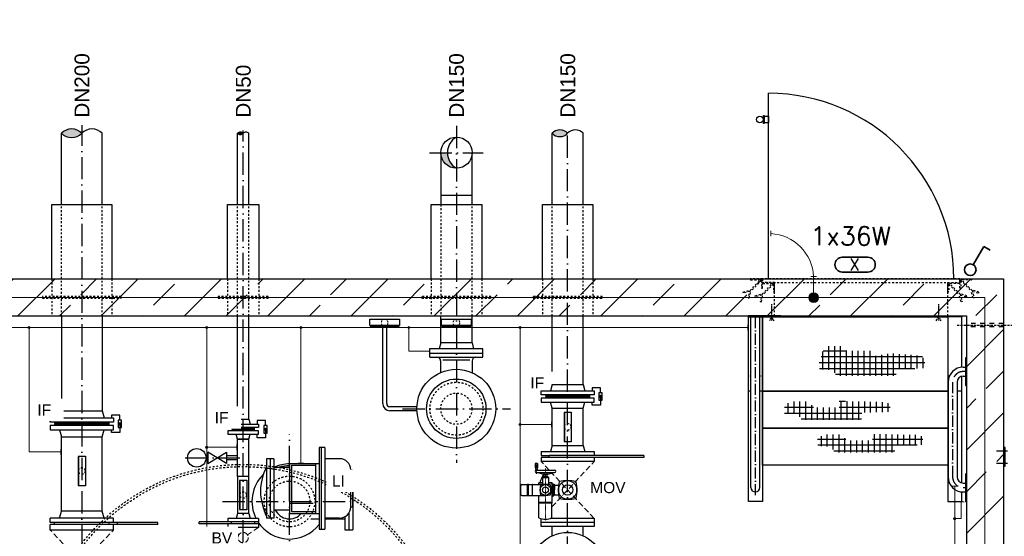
# Model space of a CAD drawing. Header units: millimetres. Extents: x 2605 to 1198744, y 17680 to 73723.
# Tile 609 of 656: x 68062 to 73372, y 43907 to 46691. Entities that reach past the tile are written whole.
import ezdxf
from ezdxf.enums import TextEntityAlignment as Align

# ---------------------------------------------------------------- set-up
doc = ezdxf.new("R2010")
doc.units = ezdxf.units.MM
for name, pattern in [('ACAD_ISO10W100', [18, 12, -3, 0, -3]), ('DASHDOT', [25.4, 12.7, -6.35, 0, -6.35]), ('JIS_02_1.0', [2, 1, -1]), ('STRICHPUNKT', [25.4, 12.7, -6.35, 0, -6.35])]:
    doc.linetypes.add(name, pattern=pattern)
doc.layers.add('0_POL_masch Installation Bestand', color=7, linetype='Continuous')
for name, color, linetype, lineweight in [('Beschriftung', 7, 'Continuous', 9), ('elektro Installation', 7, 'Continuous', 35), ('HO1N2-D50', 4, 'Continuous', 18), ('Verz. Bandstahl 30x3_5mm auf Putz', 1, 'GRENZE2', 18), ('Verz. Bandstahl 30x3_5mm im Beton', 5, 'GRENZE1', 18)]:
    doc.layers.add(name, color=color, linetype=linetype, lineweight=lineweight)
doc.styles.add('LBB3.5M1000', font='isocp.shx', dxfattribs={"height": 3.5})
doc.styles.add('ROMANS', font='ROMANS', dxfattribs={"height": 0.2})
doc.linetypes.add('GRENZE1', pattern='A,6.35,-2.54,[133,ltypeshp.shx,S=2.54,R=0,X=-2.54,Y=0],-2.54,25.4', length=36.83)
doc.linetypes.add('GRENZE2', pattern='A,6.35,-2.54,[132,ltypeshp.shx,S=2.54,R=0,X=-2.54,Y=0],-2.54,25.4', length=36.83)

msp = doc.modelspace()

# ---------------------------------------------------------------- hatches: boundary and pattern name
h = msp.add_hatch(color=256)
h.dxf.hatch_style = 1
h.paths.add_polyline_path([(70417.09828, 46058.92103, 0.4142135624), (70332.94828, 45974.77103), (70368.56615, 45974.77103, -0.2677012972)])
h.paths.add_polyline_path([(70417.09828, 46058.92103, 0.4142135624), (70332.94828, 45974.77103, 0.4142135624), (70417.09828, 45890.62103, -0.5767336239)])
h = msp.add_hatch()
h.set_pattern_fill('ANSI33', color=256, scale=50, style=0)
h.set_pattern_definition([(45, (150560.63, 46331.4), (-224.5064, 224.5064), []), (45, (150785.13, 46331.4), (-224.5064, 224.5064), [158.75, -79.375])])
h.paths.add_polyline_path([(67517.09828, 45294.77103), (65167.09828, 45294.77103), (65167.09828, 41094.77103), (69267.09828, 41094.77103), (69267.09828, 41294.77103), (65367.09828, 41294.77103), (65367.09828, 45094.77103), (67517.09828, 45094.77103)])
h.paths.add_polyline_path([(68397.09828, 45294.77103), (67517.09828, 45294.77103), (67517.09828, 45094.77103), (68397.09828, 45094.77103)], flags=17)
h.paths.add_polyline_path([(69267.09828, 45294.77103), (68397.09828, 45294.77103), (68397.09828, 45094.77103), (69267.09828, 45094.77103)])
h.paths.add_polyline_path([(71017.09828, 45294.77103), (69267.09828, 45294.77103), (69267.09828, 45094.77103), (71017.09828, 45094.77103)], flags=17)
h.paths.add_polyline_path([(73367.09828, 45294.77103), (71017.09828, 45294.77103), (71017.09828, 45094.77103), (73167.09828, 45094.77103), (73167.09828, 41294.77103), (69267.09828, 41294.77103), (69267.09828, 41094.77103), (73367.09828, 41094.77103)])
h = msp.add_hatch()
h.set_pattern_fill('NET', color=256, scale=10)
h.set_pattern_definition([(0, (90459.66, 46018.395), (0, 31.75), []), (90, (90459.66, 46018.395), (-31.75, 2e-15), [])])
h.paths.add_polyline_path([(72373.08303, 44847.83127), (72375.15921, 44806.32304), (72446.78608, 44804.24761), (72467.54745, 44771.04104), (72788.31121, 44771.04104), (72792.4635, 44809.43613), (72954.741, 44813.58696), (72929.52961, 44880.21778), (72759.80431, 44892.57528), (72668.75185, 44878.86746), (72658.76139, 44906.86181), (72521.73611, 44906.86181), (72498.07194, 44931.43038), (72404.64564, 44931.43038)])
h = msp.add_hatch()
h.set_pattern_fill('NET3', color=256)
h.set_pattern_definition([(0, (116136.0072, 47871.1993), (0, 3.175), []), (60, (116136.0072, 47871.1993), (-2.74963066, 1.5875), []), (120, (116136.0072, 47871.1993), (-2.74963066, -1.5875), [])])
h.paths.add_polyline_path([(70899.59868, 44669.77003), (70899.59868, 44651.77003), (71134.59868, 44651.77003), (71134.59868, 44669.77003)])
at = {"linetype": 'Continuous', "ltscale": 10}
h = msp.add_hatch(color=256, dxfattribs=at)
h.dxf.hatch_style = 1
h.paths.add_polyline_path([(71194.60246, 44667.01744), (71189.19205, 44657.64632), (71200.01288, 44657.64632)])
h = msp.add_hatch()
h.set_pattern_fill('NET', color=256, scale=10)
h.set_pattern_definition([(0, (90271.77, 46253.954), (0, 31.75), []), (90, (90271.77, 46253.954), (-31.75, 2e-15), [])])
h.paths.add_polyline_path([(72185.19231, 44612.27202), (72187.26848, 44570.7638), (72258.89536, 44568.68837), (72279.65673, 44535.4818), (72600.42048, 44535.4818), (72604.57278, 44573.87689), (72767.50904, 44578.02772), (72743.63344, 44629.91303), (72574.4687, 44634.06385), (72482.08046, 44635.10155), (72482.08046, 44600.85724), (72345.05518, 44600.85724), (72314.95111, 44633.02615), (72221.5248, 44633.02615)])
h = msp.add_hatch()
h.set_pattern_fill('NET3', color=256)
h.set_pattern_definition([(0, (112961.7156, 47928.0764), (0, 3.175), []), (60, (112961.7156, 47928.0764), (-2.74963066, 1.5875), []), (120, (112961.7156, 47928.0764), (-2.74963066, -1.5875), [])])
h.paths.add_polyline_path([(68397.09828, 44521.77103), (68252.23228, 44521.77103), (68252.23228, 44504.77103), (68397.09828, 44504.77103)])
h.paths.add_polyline_path([(68541.96428, 44521.77103), (68397.09828, 44521.77103), (68397.09828, 44504.77103), (68541.96428, 44504.77103)])
h = msp.add_hatch(color=256, dxfattribs=at)
h.dxf.hatch_style = 1
h.paths.add_polyline_path([(68601.96806, 44519.51844), (68596.55765, 44510.14732), (68607.37848, 44510.14732)])
h = msp.add_hatch()
h.set_pattern_fill('NET3', color=256)
h.set_pattern_definition([(0, (112600.6107, 47745.007), (0, 3.175), []), (60, (112600.6107, 47745.007), (-2.74963066, 1.5875), []), (120, (112600.6107, 47745.007), (-2.74963066, -1.5875), [])])
h.paths.add_polyline_path([(69207.09828, 44492.77103), (69207.09828, 44474.77103), (69327.09828, 44474.77103), (69327.09828, 44492.77103)])
h = msp.add_hatch(color=256, dxfattribs=at)
h.dxf.hatch_style = 1
h.paths.add_polyline_path([(69387.92728, 44490.01844), (69382.51686, 44480.64732), (69393.33769, 44480.64732)])
h = msp.add_hatch()
h.set_pattern_fill('NET', color=256, scale=10)
h.set_pattern_definition([(0, (90451.355, 46431.402), (0, 31.75), []), (90, (90451.355, 46431.402), (-31.75, 2e-15), [])])
h.paths.add_polyline_path([(72364.77849, 44434.82427), (72366.85467, 44393.31605), (72438.48154, 44391.24062), (72459.24291, 44358.03405), (72780.00667, 44358.03405), (72784.15897, 44396.42914), (72946.27608, 44400.57997), (72922.40047, 44452.46528), (72754.05489, 44456.6161), (72661.66664, 44457.6538), (72661.66664, 44423.40949), (72524.64137, 44423.40949), (72494.53729, 44455.5784), (72401.11099, 44455.5784)])
at = {"layer": 'Verz. Bandstahl 30x3_5mm auf Putz'}
h = msp.add_hatch(color=256, dxfattribs=at)
h.dxf.hatch_style = 1
edge = h.paths.add_edge_path()
edge.add_arc((68112.96776, 45032.27103), 6.01999, 0, 360)
h = msp.add_hatch(color=256, dxfattribs=at)
h.dxf.hatch_style = 1
edge = h.paths.add_edge_path()
edge.add_arc((69070.46776, 45032.27103), 6.01999, 0, 360)
h = msp.add_hatch(color=256, dxfattribs=at)
h.dxf.hatch_style = 1
edge = h.paths.add_edge_path()
edge.add_arc((69578.89422, 45032.27103), 6.01999, 0, 360)
h = msp.add_hatch(color=256, dxfattribs=at)
h.dxf.hatch_style = 1
edge = h.paths.add_edge_path()
edge.add_arc((70160.46776, 45032.27103), 6.01999, 0, 360)
h = msp.add_hatch(color=256, dxfattribs=at)
h.dxf.hatch_style = 1
edge = h.paths.add_edge_path()
edge.add_arc((70760.46816, 45032.27103), 6.01999, 0, 360)
h = msp.add_hatch(color=256, dxfattribs=at)
h.dxf.hatch_style = 1
edge = h.paths.add_edge_path()
edge.add_arc((70760.46816, 44509.68318), 6.01999, 0, 360)
h = msp.add_hatch(color=256, dxfattribs=at)
h.dxf.hatch_style = 1
edge = h.paths.add_edge_path()
edge.add_arc((69070.46776, 44386.60339), 6.01999, 0, 360)
h = msp.add_hatch(color=256, dxfattribs=at)
h.dxf.hatch_style = 1
edge = h.paths.add_edge_path()
edge.add_arc((73104.59828, 44002.7281), 6.01999, 0, 360)
at = {"layer": 'Verz. Bandstahl 30x3_5mm im Beton'}
h = msp.add_hatch(color=256, dxfattribs=at)
h.dxf.hatch_style = 1
edge = h.paths.add_edge_path()
edge.add_arc((72343.46087, 45193.68341), 26.4653, 0, 360)

# ---------------------------------------------------------------- linework, layer by layer
at = {"linetype": 'ACAD_ISO10W100', "ltscale": 10}
for p, q in [((68397.09828, 46131.29563), (68397.09828, 40763.94736)), ((69267.09828, 40992.99843), (69267.09828, 46093.74077)), ((70417.09828, 46119.28167), (70417.09828, 44303.85968)), ((71017.09828, 42344.56472), (71017.09828, 46119.28167)), ((70126.18693, 44594.77103), (70708.00963, 44594.77103)), ((69517.09828, 43734.08496), (69517.09828, 44455.4571)), ((68955.30288, 44329.77103), (69248.81193, 44329.77103)), ((69156.41222, 44094.77103), (69877.78435, 44094.77103)), ((69167.09828, 43954.69808), (69167.09828, 43740.60336))]:
    msp.add_line(p, q, dxfattribs=at)
for p, q in [((68235.14828, 45294.77103), (68235.14828, 45694.77103)), ((68235.14828, 45694.77103), (68559.04828, 45694.77103)), ((68559.04828, 45694.77103), (68559.04828, 45294.77103)), ((69182.94828, 45294.77103), (69182.94828, 45694.77103)), ((69182.94828, 45694.77103), (69351.24828, 45694.77103)), ((69351.24828, 45694.77103), (69351.24828, 45294.77103)), ((70280.59828, 45294.77103), (70280.59828, 45694.77103)), ((70280.59828, 45694.77103), (70553.59828, 45694.77103)), ((70553.59828, 45694.77103), (70553.59828, 45294.77103)), ((70880.59828, 45294.77103), (70880.59828, 45694.77103)), ((70880.59828, 45694.77103), (71153.59828, 45694.77103)), ((71153.59828, 45694.77103), (71153.59828, 45294.77103)), ((65167.09828, 45294.77103), (73367.09828, 45294.77103)), ((73367.09828, 45294.77103), (73367.09828, 41094.77103)), ((65367.09828, 45094.77103), (73167.09828, 45094.77103)), ((68287.54828, 45094.77103), (68287.54828, 44583.77103)), ((68506.64828, 45094.77103), (68506.64828, 44583.77103)), ((70332.94828, 44949.77103), (70332.94828, 45094.77103)), ((70501.24828, 44949.77103), (70501.24828, 45094.77103)), ((72005.44828, 44169.95238), (72005.44828, 45089.81865)), ((72053.74828, 44169.95238), (72053.74828, 45089.81865)), ((73167.09828, 45094.77103), (73167.09828, 41294.77103)), ((70332.94828, 44949.77103), (70324.10598, 44916.77103)), ((70501.24828, 44949.77103), (70332.94828, 44949.77103)), ((70501.24828, 44949.77103), (70510.09058, 44916.77103)), ((70559.59828, 44916.77103), (70274.59828, 44916.77103)), ((70274.59828, 44872.77103), (70274.59828, 44916.77103)), ((70274.59828, 44894.77103), (70559.59828, 44894.77103)), ((70274.59828, 44872.77103), (70559.59828, 44872.77103)), ((70559.59828, 44872.77103), (70559.59828, 44916.77103)), ((73167.09828, 44869.81299), (73162.09828, 44869.81299)), ((73162.09828, 44869.81299), (73162.09828, 44719.81299)), ((70332.09828, 44852.77103), (70332.09828, 44789.8019)), ((70489.01888, 44855.47453), (70343.92848, 44855.47453)), ((70502.09828, 44852.77103), (70502.09828, 44789.2567)), ((73149.94828, 44818.95238), (73162.09828, 44818.95238)), ((73149.94828, 44770.66299), (73162.09828, 44770.66299)), ((73068.80889, 44737.81299), (73068.80889, 44226.95238)), ((73117.09828, 44737.81299), (73117.09828, 44226.95238)), ((73162.09828, 44719.81299), (73167.09828, 44719.81299)), ((72005.44828, 44689.77103), (71992.09828, 44689.77103)), ((72067.09828, 44689.77103), (72053.74828, 44689.77103)), ((73068.80889, 44689.77103), (73067.09828, 44689.77103)), ((73142.09828, 44689.77103), (73117.09828, 44689.77103)), ((68252.23228, 44521.77103), (68252.23228, 44504.77103)), ((68541.96428, 44521.77103), (68541.96428, 44504.77103)), ((69236.94828, 44537.77103), (69229.59828, 44510.77103)), ((69236.94828, 44537.77103), (69297.24828, 44537.77103)), ((69297.24828, 44537.77103), (69304.59828, 44510.77103)), ((68287.54828, 44042.77103), (68287.54828, 44442.77103)), ((68506.64828, 44042.77103), (68506.64828, 44442.77103)), ((69207.09828, 44492.77103), (69207.09828, 44474.77103)), ((69236.94828, 44429.77103), (69229.59828, 44456.77103)), ((69297.24828, 44429.77103), (69304.59828, 44456.77103)), ((69327.09828, 44492.77103), (69327.09828, 44474.77103)), ((69297.24828, 44429.77103), (69236.94828, 44429.77103)), ((69236.94828, 44429.77103), (69297.24828, 44429.77103)), ((69297.24828, 44229.77103), (69236.94828, 44229.77103)), ((73162.09828, 44244.95238), (73162.09828, 44094.95238)), ((73167.09828, 44242.40628), (73162.09828, 44242.40628)), ((73149.94828, 44194.10238), (73162.09828, 44194.10238)), ((73149.94828, 44145.81299), (73162.09828, 44145.81299)), ((73162.09828, 44094.95238), (73167.09828, 44094.95238)), ((69236.94828, 44029.77103), (69229.71358, 44002.77103)), ((69297.24828, 44029.77103), (69236.94828, 44029.77103)), ((69297.24828, 44029.77103), (69304.48298, 44002.77103)), ((69329.59828, 43984.77103), (69029.59828, 43984.77103)), ((69029.59828, 43974.77103), (69029.59828, 43984.77103)), ((69349.59828, 43974.77103), (69029.59828, 43974.77103)), ((69184.59828, 44002.77103), (69184.59828, 43984.77103)), ((69349.59828, 44002.77103), (69184.59828, 44002.77103)), ((69184.59828, 43974.77103), (69184.59828, 43954.77103)), ((69204.59828, 43974.77103), (69204.59828, 43984.77103)), ((69349.59828, 43984.77103), (69329.59828, 43984.77103)), ((69329.59828, 43974.77103), (69329.59828, 43984.77103)), ((69349.59828, 44002.77103), (69349.59828, 43984.77103)), ((69349.59828, 43974.77103), (69349.59828, 43954.77103)), ((69349.59828, 43954.77103), (69184.59828, 43954.77103))]:
    msp.add_line(p, q)
at = {"linetype": 'JIS_02_1.0', "ltscale": 10}
for p, q in [((68235.14828, 45294.77103), (68235.14828, 45094.77103)), ((68559.04828, 45294.77103), (68559.04828, 45094.77103)), ((69182.94828, 45294.77103), (69182.94828, 45094.77103)), ((69351.24828, 45294.77103), (69351.24828, 45094.77103)), ((70280.59828, 45294.77103), (70280.59828, 45094.77103)), ((70553.59828, 45294.77103), (70553.59828, 45094.77103)), ((70880.59828, 45294.77103), (70880.59828, 45094.77103)), ((71153.59828, 45294.77103), (71153.59828, 45094.77103)), ((72132.09828, 45094.77103), (72132.09828, 45274.77103)), ((73067.09828, 45094.77103), (73067.09828, 45274.77103))]:
    msp.add_line(p, q, dxfattribs=at)
at = {"linetype": 'ACAD_ISO10W100', "ltscale": 0.5}
for p, q in [((72117.09828, 45157.93901), (72117.09828, 45070.93258)), ((73017.09828, 45157.93901), (73017.09828, 45070.93258)), ((72117.09828, 45089.81865), (72104.39249, 45067.81156)), ((72129.80408, 45067.81156), (72117.09828, 45089.81865)), ((73004.39249, 45067.81156), (73017.09828, 45089.81865)), ((73017.09828, 45089.81865), (73029.80408, 45067.81156))]:
    msp.add_line(p, q, dxfattribs=at)
at = {"linetype": 'Continuous', "ltscale": 10}
for p, q in [((69236.94828, 44537.77103), (69236.94828, 45094.77103)), ((69297.24828, 44537.77103), (69297.24828, 45094.77103)), ((70932.94868, 44724.77003), (70932.94788, 45094.77103)), ((71101.24788, 44724.77003), (71101.24788, 45094.77103)), ((71101.24868, 44724.77003), (71109.59868, 44691.77003)), ((71134.59868, 44669.77003), (71134.59868, 44651.77003)), ((70204.24068, 44605.42103), (70058.59828, 44605.42103)), ((70932.94868, 44596.77003), (70924.59868, 44629.77003)), ((71101.24868, 44596.77003), (71109.59868, 44629.77003)), ((70204.24068, 44584.12103), (70058.59828, 44584.12103)), ((70932.94788, 44396.77003), (70932.94788, 44596.77003)), ((70932.94788, 44596.77003), (71101.24788, 44596.77003)), ((70932.94868, 44596.77003), (71101.24868, 44596.77003)), ((71101.24788, 44396.77003), (71101.24788, 44596.77003)), ((69236.94828, 44229.77103), (69236.94828, 44429.77103)), ((69297.24828, 44229.77103), (69297.24828, 44429.77103)), ((70932.94788, 44396.77003), (70924.59788, 44363.77003)), ((70932.94788, 44396.77003), (71101.24788, 44396.77003)), ((71101.24788, 44396.77003), (71109.59788, 44363.77003)), ((69707.09828, 44385.01273), (69677.09828, 44385.01273)), ((69677.09828, 44385.01273), (69677.09828, 43945.01273)), ((69687.09828, 44385.01273), (69687.09828, 43945.01273)), ((69707.09828, 44385.01273), (69707.09828, 43945.01273)), ((70874.59788, 44363.77003), (70874.59788, 44341.77003)), ((70874.59788, 44363.77003), (71159.59788, 44363.77003)), ((70874.59788, 44341.77003), (70917.09868, 44341.77003)), ((70917.09868, 44331.77003), (70917.09868, 44341.77003)), ((71427.09788, 44341.77003), (70917.09868, 44341.77003)), ((71159.59788, 44363.77003), (71159.59788, 44341.77003)), ((71427.09788, 44341.77003), (71427.09788, 44331.77003)), ((69392.94828, 44325.01173), (69392.94828, 44248.85473)), ((69432.94828, 44325.01173), (69392.94828, 44325.01173)), ((69412.94828, 44325.01173), (69412.94828, 44005.01173)), ((69432.94828, 44325.01173), (69432.94828, 44005.01173)), ((69517.09828, 44300.01173), (69677.09828, 44300.01173)), ((69517.09828, 44300.01173), (69517.09828, 44030.01173)), ((69527.09828, 44290.01173), (69527.09828, 44040.01173)), ((69527.09828, 44290.01173), (69657.09828, 44290.01173)), ((69657.09828, 44300.01173), (69657.09828, 44030.01173)), ((69787.59828, 44325.01173), (69707.09828, 44325.01173)), ((71427.09788, 44331.77003), (70874.59788, 44331.77003)), ((70874.59788, 44331.77003), (70874.59788, 44309.77003)), ((71159.59788, 44309.77003), (70874.59788, 44309.77003)), ((71159.59788, 44331.77003), (71159.59788, 44309.77003)), ((69236.94828, 44229.77103), (69236.94828, 44029.77103)), ((69297.24828, 44029.77103), (69297.24828, 44229.77103)), ((69392.94828, 44248.85473), (69392.94828, 44005.01173)), ((69432.94828, 44280.01173), (69517.09828, 44280.01173)), ((69847.59828, 44265.01173), (69857.59828, 44265.01173)), ((69847.59828, 44065.01173), (69847.59828, 44265.01173)), ((69857.59828, 44265.01173), (69857.59828, 44065.01173)), ((69857.59828, 44227.51173), (69859.09828, 44227.51173)), ((69859.09828, 44227.51173), (69859.09828, 43942.51173)), ((68277.36628, 44004.77103), (68287.54828, 44042.77103)), ((68506.64828, 44042.77103), (68287.54828, 44042.77103)), ((68516.83028, 44004.77103), (68506.64828, 44042.77103)), ((69432.94828, 44050.01173), (69517.09828, 44050.01173)), ((69517.09828, 44030.01173), (69677.09828, 44030.01173)), ((69527.09828, 44040.01173), (69657.09828, 44040.01173)), ((69837.09828, 44031.10373), (69837.09828, 43942.51173)), ((69847.59828, 44065.01173), (69857.59828, 44065.01173)), ((68227.09828, 43980.77103), (68227.09828, 44004.77103)), ((68567.09828, 44004.77103), (68227.09828, 44004.77103)), ((68807.09828, 43980.77103), (68227.09828, 43980.77103)), ((68227.09828, 43940.77103), (68227.09828, 43970.77103)), ((68807.09828, 43970.77103), (68227.09828, 43970.77103)), ((68249.59828, 43970.77103), (68249.59828, 43980.77103)), ((68544.59828, 43970.77103), (68544.59828, 43980.77103)), ((68567.09828, 43980.77103), (68567.09828, 44004.77103)), ((68567.09828, 43946.77103), (68567.09828, 43970.77103)), ((68567.09828, 43940.77103), (68567.09828, 43970.77103)), ((68589.59828, 43970.77103), (68589.59828, 43980.77103)), ((68807.09828, 43970.77103), (68807.09828, 43980.77103)), ((69432.94828, 44005.01173), (69392.94828, 44005.01173)), ((69632.09828, 44000.86173), (69677.09828, 44000.86173)), ((69787.59828, 44005.01173), (69707.09828, 44005.01173)), ((69707.09828, 44000.86173), (69815.60628, 44000.86173)), ((69815.09828, 44011.68493), (69815.09828, 43942.51173)), ((71159.59788, 43981.77003), (70874.59788, 43981.77003)), ((70874.59868, 43959.77023), (70874.59868, 44002.6813)), ((71159.59788, 44003.77003), (70923.73309, 44003.77003)), ((71159.59788, 44003.77003), (71159.59788, 43959.77023)), ((68567.09828, 43940.77103), (68227.09828, 43940.77103)), ((69677.09828, 43945.01273), (69707.09828, 43945.01273)), ((69815.09828, 43942.51173), (69859.09828, 43942.51173)), ((71159.59788, 43959.77023), (70874.59868, 43959.77023)), ((70932.94828, 43909.2053), (70932.94828, 43959.77023)), ((71101.2492, 43909.20488), (71101.24828, 43959.77176))]:
    msp.add_line(p, q, dxfattribs=at)
at = {"linetype": 'ACAD_ISO10W100', "ltscale": 5}
for p, q in [((72029.59828, 44128.64561), (72029.59828, 45089.81865)), ((73162.09828, 44794.81299), (73149.94828, 44794.81299)), ((73092.94828, 44737.81299), (73092.94828, 44226.95238)), ((73329.95953, 44368.30934), (73389.02068, 44368.30934)), ((73329.95953, 44301.23272), (73389.02068, 44301.23272)), ((73149.94828, 44169.95238), (73162.09828, 44169.95238))]:
    msp.add_line(p, q, dxfattribs=at)
at = {"linetype": 'Continuous', "lineweight": -2, "ltscale": 10}
for p, q in [((70019.94828, 44622.77103), (70019.94828, 45038.81067)), ((70041.24828, 44622.77103), (70041.24828, 45038.81067))]:
    msp.add_line(p, q, dxfattribs=at)
at = {"linetype": 'ACAD_ISO10W100'}
msp.add_line((73117.09828, 45044.77103), (73417.09828, 45044.77103), dxfattribs=at)
at = {"linetype": 'JIS_02_1.0', "ltscale": 25}
for p, q in [((73367.09828, 45036.17103), (73167.09828, 45036.17103)), ((73367.16098, 45053.3708), (73167.16098, 45053.3708))]:
    msp.add_line(p, q, dxfattribs=at)
at = {"linetype": 'JIS_02_1.0', "ltscale": 5}
for p, q in [((72005.44828, 44770.5348), (71992.09828, 44770.5348)), ((72067.09828, 44770.5348), (72053.74828, 44770.5348)), ((73075.69949, 44770.5348), (73067.09828, 44770.5348)), ((73068.80889, 44387.97004), (73067.09828, 44387.97004))]:
    msp.add_line(p, q, dxfattribs=at)
at = {"ltscale": 10}
for p, q in [((69077.09828, 44340.42103), (69065.95088, 44340.42103)), ((69177.09828, 44299.77103), (69077.09828, 44359.77103)), ((69077.09828, 44299.77103), (69177.09828, 44359.77103)), ((69077.09828, 44359.77103), (69077.09828, 44299.77103)), ((69177.09828, 44359.77103), (69177.09828, 44299.77103)), ((69236.94828, 44340.42103), (69177.09828, 44340.42103)), ((69077.09828, 44319.12103), (69065.95088, 44319.12103)), ((69236.94828, 44319.12103), (69177.09828, 44319.12103))]:
    msp.add_line(p, q, dxfattribs=at)
at = {"linetype": 'ACAD_ISO10W100', "lineweight": 18, "ltscale": 2.5}
for p, q in [((70916.95297, 44264.29404), (70874.59788, 44309.77003)), ((70932.1372, 44065.54908), (71159.59788, 44309.77003)), ((71159.59788, 44003.77003), (70932.14104, 44247.98685)), ((68296.66377, 43866.29504), (68227.09828, 43940.77103)), ((68312.1376, 43667.81312), (68567.09828, 43940.77103)), ((69243.92072, 43915.22274), (69184.59828, 43954.77103)), ((69349.59828, 43954.77103), (69290.27585, 43915.22274))]:
    msp.add_line(p, q, dxfattribs=at)
at = {"linetype": 'DASHDOT', "ltscale": 10}
msp.add_line((69517.09828, 44085.01173), (69687.29508, 44085.01173), dxfattribs=at)
at = {"linetype": 'JIS_02_1.0', "ltscale": 10}
for points in [[(72067.09828, 45244.77103), (72067.09828, 45294.77103), (72002.09828, 45294.77103), (72002.09828, 45292.27103, 0.4142135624), (72004.59828, 45289.77103), (72057.09828, 45289.77103, -0.4142135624), (72062.09828, 45284.77103), (72062.09828, 45247.27103, 0.4142135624), (72064.59828, 45244.77103)], [(73132.09828, 45244.77103), (73132.09828, 45294.77103), (73197.09828, 45294.77103), (73197.09828, 45292.27103, -0.4142135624), (73194.59828, 45289.77103), (73142.09828, 45289.77103, 0.4142135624), (73137.09828, 45284.77103), (73137.09828, 45247.27103, -0.4142135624), (73134.59828, 45244.77103)], [(72132.09828, 45224.77103), (72132.09828, 45274.77103), (72067.09828, 45274.77103), (72067.09828, 45272.27103, 0.4142135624), (72069.59828, 45269.77103), (72122.09828, 45269.77103, -0.4142135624), (72127.09828, 45264.77103), (72127.09828, 45227.27103, 0.4142135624), (72129.59828, 45224.77103)], [(73067.09828, 45224.77103), (73067.09828, 45274.77103), (73132.09828, 45274.77103), (73132.09828, 45272.27103, -0.4142135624), (73129.59828, 45269.77103), (73077.09828, 45269.77103, 0.4142135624), (73072.09828, 45264.77103), (73072.09828, 45227.27103, -0.4142135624), (73069.59828, 45224.77103)]]:
    msp.add_lwpolyline(points, format="xyb", close=True, dxfattribs=at)
for points in [[(73132.09828, 45294.77103), (72067.09828, 45294.77103), (72067.09828, 45274.77103), (73132.09828, 45274.77103)], [(68185.14828, 45189.77103), (68609.04828, 45189.77103), (68609.04828, 45199.77103), (68185.14828, 45199.77103)], [(69132.94828, 45189.77103), (69401.24828, 45189.77103), (69401.24828, 45199.77103), (69132.94828, 45199.77103)], [(70230.59828, 45189.77103), (70603.59828, 45189.77103), (70603.59828, 45199.77103), (70230.59828, 45199.77103)], [(70830.59828, 45189.77103), (71203.59828, 45189.77103), (71203.59828, 45199.77103), (70830.59828, 45199.77103)]]:
    msp.add_lwpolyline(points, close=True, dxfattribs=at)
for points in [[(72000.66844, 45232.58383), (72057.80539, 45289.72078), (72062.04803, 45285.47814), (72006.04789, 45229.478)], [(72065.66844, 45212.58383), (72122.80539, 45269.72078), (72127.04803, 45265.47814), (72071.04789, 45209.478)], [(73133.52812, 45212.58383), (73076.39118, 45269.72078), (73072.14853, 45265.47814), (73128.14867, 45209.478)], [(73198.52812, 45232.58383), (73141.39118, 45289.72078), (73137.14853, 45285.47814), (73193.14867, 45229.478)], [(71999.11553, 45226.78827), (71965.49759, 45217.78037), (71963.94468, 45223.57593), (72001.80525, 45233.72064)], [(72000.66844, 45232.58383), (71990.10763, 45193.17034), (71995.90318, 45191.61742), (72006.04789, 45229.478)], [(72064.11553, 45206.78827), (72030.49759, 45197.78037), (72028.94468, 45203.57593), (72066.80525, 45213.72064)], [(72065.66844, 45212.58383), (72055.10763, 45173.17034), (72060.90318, 45171.61742), (72071.04789, 45209.478)], [(73133.52812, 45212.58383), (73144.08894, 45173.17034), (73138.29338, 45171.61742), (73128.14867, 45209.478)], [(73135.08104, 45206.78827), (73168.69897, 45197.78037), (73170.25189, 45203.57593), (73132.39131, 45213.72064)], [(73198.52812, 45232.58383), (73209.08894, 45193.17034), (73203.29338, 45191.61742), (73193.14867, 45229.478)], [(73200.08104, 45226.78827), (73233.69897, 45217.78037), (73235.25189, 45223.57593), (73197.39131, 45233.72064)]]:
    msp.add_lwpolyline(points, dxfattribs=at)
for points in [[(71992.09828, 45089.81865), (72167.09828, 45089.81865), (72167.09828, 45094.77103), (71992.09828, 45094.77103)], [(71992.09828, 45089.81865), (72067.09828, 45089.81865), (72067.09828, 44094.95238), (71992.09828, 44094.95238)], [(72067.09828, 45089.81865), (73067.09828, 45089.81865), (73067.09828, 44689.81865), (72067.09828, 44689.81865)], [(73142.09828, 45089.81865), (72967.09828, 45089.81865), (72967.09828, 45094.77103), (73142.09828, 45094.77103)], [(72067.09828, 44689.77103), (73067.09828, 44689.77103), (73067.09828, 44489.81865), (72067.09828, 44489.81865)], [(68227.09828, 44545.77103), (68567.09828, 44545.77103), (68567.09828, 44521.77103), (68227.09828, 44521.77103)], [(68227.09828, 44480.77103), (68567.09828, 44480.77103), (68567.09828, 44504.77103), (68227.09828, 44504.77103)], [(69184.59828, 44510.77103), (69349.59828, 44510.77103), (69349.59828, 44492.77103), (69184.59828, 44492.77103)], [(69184.59828, 44456.77103), (69349.59828, 44456.77103), (69349.59828, 44474.77103), (69184.59828, 44474.77103)], [(72067.09828, 44489.81865), (73067.09828, 44489.81865), (73067.09828, 44289.86626), (72067.09828, 44289.86626)], [(73367.09828, 44284.77103), (73376.35752, 44284.77103), (73376.35752, 44384.77103), (73367.09828, 44384.77103)]]:
    msp.add_lwpolyline(points, close=True)
for points in [[(73142.09828, 44818.57175), (73142.09828, 45089.81865), (73067.09828, 45089.81865), (73067.09828, 44094.95238), (73142.09828, 44094.95238), (73142.09828, 44146.19361)], [(73142.09828, 44195.0541), (73142.09828, 44769.71126)], [(68277.36628, 44545.77103), (68287.54828, 44583.77103), (68506.64828, 44583.77103), (68516.83028, 44545.77103)], [(68277.36628, 44480.77103), (68287.54828, 44442.77103), (68506.64828, 44442.77103), (68516.83028, 44480.77103)]]:
    msp.add_lwpolyline(points)
at = {"linetype": 'Continuous', "ltscale": 10}
for points in [[(69949.97368, 45042.63715), (69949.97368, 45077.39307), (70109.97328, 45077.39307), (70109.97328, 45042.63715)], [(69951.98265, 45042.63715), (69951.98265, 45038.81067), (70107.96431, 45038.81067), (70107.96431, 45042.63715)], [(70337.09848, 45042.63715), (70337.09848, 45077.39307), (70497.09808, 45077.39307), (70497.09808, 45042.63715)], [(70339.10745, 45042.63715), (70339.10745, 45038.81067), (70495.08911, 45038.81067), (70495.08911, 45042.63715)], [(71185.61147, 44640.52227), (71203.59346, 44640.52227), (71203.59346, 44681.01779), (71185.61147, 44681.01779)], [(71194.60246, 44667.01744), (71189.19205, 44657.64632), (71200.01288, 44657.64632)], [(71001.57008, 44574.76086), (70997.74359, 44574.76086), (70997.74359, 44418.7792), (71001.57008, 44418.7792)], [(71001.57008, 44576.76983), (71036.32599, 44576.76983), (71036.32599, 44416.77023), (71001.57008, 44416.77023)], [(68592.97707, 44493.02327), (68610.95906, 44493.02327), (68610.95906, 44533.51879), (68592.97707, 44533.51879)], [(68601.96806, 44519.51844), (68596.55765, 44510.14732), (68607.37848, 44510.14732)], [(69378.93628, 44463.52327), (69396.91827, 44463.52327), (69396.91827, 44504.01879), (69378.93628, 44504.01879)], [(69387.92728, 44490.01844), (69382.51686, 44480.64732), (69393.33769, 44480.64732)], [(68381.57008, 44337.06163), (68377.74359, 44337.06163), (68377.74359, 44181.07997), (68381.57008, 44181.07997)], [(68381.57008, 44339.0706), (68416.32599, 44339.0706), (68416.32599, 44179.071), (68381.57008, 44179.071)], [(69251.57008, 44207.76186), (69247.74359, 44207.76186), (69247.74359, 44051.7802), (69251.57008, 44051.7802)], [(69251.57008, 44209.77083), (69286.32599, 44209.77083), (69286.32599, 44049.77123), (69251.57008, 44049.77123)]]:
    msp.add_lwpolyline(points, close=True, dxfattribs=at)
for points in [[(71194.60246, 44681.01779), (71194.60246, 44707.44259), (71150.05598, 44707.44259), (71150.05598, 44691.77003)], [(71194.60246, 44660.77003), (71194.60246, 44614.09747), (71150.05598, 44614.09747), (71150.05598, 44629.77003)], [(68601.96806, 44533.51879), (68601.96806, 44559.94359), (68557.42158, 44559.94359), (68557.42158, 44545.77103)], [(68601.96806, 44513.27103), (68601.96806, 44466.59847), (68557.42158, 44466.59847), (68557.42158, 44480.77103)], [(69387.92728, 44504.01879), (69387.92728, 44530.44359), (69343.38079, 44530.44359), (69343.38079, 44510.77103)], [(69387.92728, 44483.77103), (69387.92728, 44437.09847), (69343.38079, 44437.09847), (69343.38079, 44456.77103)]]:
    msp.add_lwpolyline(points, dxfattribs=at)
at = {"linetype": 'JIS_02_1.0', "lineweight": 18, "ltscale": 10}
for centre in [(70029.97348, 45058.16536), (70417.09828, 45058.16536)]:
    msp.add_circle(centre, 18, dxfattribs=at)
for radius in [212.5, 160]:
    msp.add_circle((70416.47368, 44594.77103), radius)
at = {"linetype": 'JIS_02_1.0', "ltscale": 10}
for centre, radius in [((70417.09828, 44594.77103), 142.5), ((70417.09828, 44594.77103), 84.15), ((71017.09828, 44496.77003), 18), ((68397.09828, 44259.0708), 18), ((69517.09828, 44094.77103), 136.5), ((69517.09828, 44094.77103), 109.55), ((69267.09828, 44129.77103), 18)]:
    msp.add_circle(centre, radius, dxfattribs=at)
at = {"ltscale": 10}
msp.add_circle((69017.09828, 44329.77103), 50, dxfattribs=at)
at = {"color": 253, "linetype": 'JIS_02_1.0', "ltscale": 10}
for radius in [1100, 1088]:
    msp.add_circle((69267.09828, 43194.77103), radius, dxfattribs=at)
at = {"linetype": 'ACAD_ISO10W100', "lineweight": 18, "ltscale": 2.5}
msp.add_circle((69267.09828, 43899.77103), 27.85597, dxfattribs=at)
at = {"linetype": 'Continuous', "ltscale": 10}
msp.add_circle((71017.09828, 43727.77053), 199.9995, dxfattribs=at)
for centre, radius, start, end in [((70465.78617, 45974.77103), 97.22002, 120.05301091, 239.94698909), ((70312.09828, 44852.77103), 20, 0, 90), ((70522.09828, 44852.77103), 20, 90, 180), ((73149.94828, 44737.81299), 81.13939, 90, 180), ((73149.94828, 44737.81299), 32.85, 90, 180), ((69517.09828, 44094.77103), 202.5, 90, 113.82707249), ((69517.09828, 44094.77103), 202.5, 134.23525618, 207.02125389), ((69642.27643, 44150.01173), 281.18415, 152.46240833, 207.53758889), ((73149.94828, 44226.95238), 81.13939, 180, 270), ((73149.94828, 44226.95238), 32.85, 180, 270), ((72029.59828, 44169.95238), 24.15, 180, 0), ((69517.09828, 44085.01173), 84.15, 204.57751389, 319.18681389), ((69517.09828, 44094.77103), 202.5, 212.90241755, 322.19705022)]:
    msp.add_arc(centre, radius, start, end)
at = {"linetype": 'ACAD_ISO10W100', "ltscale": 5}
for centre, start, end in [((73149.94828, 44737.81299), 90, 180), ((73149.94828, 44226.95238), 180, 270)]:
    msp.add_arc(centre, 57, start, end, dxfattribs=at)
at = {"linetype": 'Continuous', "lineweight": -2, "ltscale": 10}
for radius in [38.65, 17.35]:
    msp.add_arc((70058.59828, 44622.77103), radius, 180, 270, dxfattribs=at)
at = {"linetype": 'Continuous', "ltscale": 10}
for centre, radius, start, end in [((69517.09828, 44085.01173), 202.5, 90, 105.64247222), ((69787.59828, 44265.01173), 60, 0, 90), ((69517.09828, 44085.01173), 142.5, 192.13466944, 209.39833333), ((69787.59828, 44065.01173), 60, 270, 0)]:
    msp.add_arc(centre, radius, start, end, dxfattribs=at)
at = {"layer": '0_POL_masch Installation Bestand'}
for p, q in [((70853.86194, 44299.39255), (70842.71956, 44299.39255)), ((70842.71956, 44299.39255), (70842.71956, 44277.10778)), ((70853.86194, 44299.39255), (70853.86194, 44277.10778)), ((70842.71956, 44277.10778), (70844.97897, 44264.29404)), ((70853.86194, 44277.10778), (70842.71956, 44277.10778)), ((70851.60253, 44264.29404), (70844.97897, 44264.29404)), ((70848.29075, 44264.29404), (70946.34374, 44264.29404)), ((70848.29075, 44250.92318), (70946.34374, 44250.92318)), ((70888.96045, 44240.89503), (70851.5349, 44250.92318)), ((70853.86194, 44277.10778), (70851.60253, 44264.29404)), ((70888.96045, 44250.92318), (70888.96045, 44240.89503)), ((70905.67403, 44240.89503), (70888.96045, 44240.89503)), ((70888.96045, 44239.78079), (70888.96045, 44228.63841)), ((70905.67403, 44239.78079), (70888.96045, 44239.78079)), ((70891.74605, 44240.89503), (70891.74605, 44239.78079)), ((70902.88844, 44240.89503), (70902.88844, 44239.78079)), ((70905.67403, 44250.92318), (70905.67403, 44240.89503)), ((70905.67403, 44240.89503), (70943.09958, 44250.92318)), ((70905.67403, 44239.78079), (70905.67403, 44228.63841)), ((70764.16574, 44133.09246), (70764.16574, 44180.44759)), ((70769.73694, 44186.01879), (70801.12155, 44186.01879)), ((70801.12155, 44124.73567), (70801.12155, 44188.80438)), ((70801.12155, 44188.80438), (70806.69274, 44188.80438)), ((70803.90714, 44188.80438), (70803.90714, 44124.73567)), ((70806.69274, 44124.73567), (70806.69274, 44188.80438)), ((70806.69274, 44186.01879), (70825.24963, 44186.01879)), ((70825.24963, 44188.80438), (70828.03523, 44188.80438)), ((70825.24963, 44188.80438), (70825.24963, 44124.73567)), ((70828.03523, 44124.73567), (70828.03523, 44188.80438)), ((70828.03523, 44186.01879), (70897.31724, 44186.01879)), ((70861.66161, 44186.01879), (70861.66161, 44194.65413)), ((70880.60367, 44194.65413), (70861.66161, 44194.65413)), ((70880.60367, 44192.98278), (70861.66161, 44192.98278)), ((70880.60367, 44223.06722), (70883.38926, 44225.85281)), ((70880.60367, 44223.06722), (70914.03082, 44223.06722)), ((70880.60367, 44223.06722), (70880.60367, 44186.01879)), ((70883.38926, 44228.63841), (70911.24522, 44228.63841)), ((70883.38926, 44225.85281), (70883.38926, 44228.63841)), ((70883.38926, 44225.85281), (70911.24522, 44225.85281)), ((70911.24522, 44225.85281), (70911.24522, 44228.63841)), ((70914.03082, 44223.06722), (70911.24522, 44225.85281)), ((70914.03082, 44223.06722), (70914.03082, 44185.01173)), ((70932.97288, 44194.65413), (70914.03082, 44194.65413)), ((70932.97288, 44192.98278), (70914.03082, 44192.98278)), ((70932.97288, 44085.80833), (70932.97288, 44194.65413)), ((70932.97288, 44190.19718), (70939.10119, 44190.19718)), ((70939.10119, 44190.19718), (70939.10119, 44156.77002)), ((70939.10119, 44187.41158), (70941.88678, 44187.41158)), ((70941.88678, 44187.41158), (70941.88678, 44156.77002)), ((70941.88678, 44187.41158), (70945.82621, 44183.47216)), ((70945.82621, 44183.47216), (70945.82621, 44156.77002)), ((70945.82621, 44183.47216), (70968.45585, 44183.47216)), ((70769.73694, 44127.52126), (70801.12155, 44127.52126)), ((70806.69274, 44124.73567), (70801.12155, 44124.73567)), ((70806.69274, 44127.52126), (70825.24963, 44127.52126)), ((70828.03523, 44124.73567), (70825.24963, 44124.73567)), ((70828.03523, 44127.52126), (70897.31724, 44127.52126)), ((70861.66161, 44085.80833), (70861.66161, 44127.52126)), ((70932.97287, 44123.34287), (70939.10118, 44123.34287)), ((70939.10118, 44123.34287), (70939.10119, 44156.77002)), ((70939.10118, 44126.12846), (70941.88678, 44126.12846)), ((70941.88678, 44126.12846), (70941.88678, 44156.77002)), ((70941.88678, 44126.12846), (70945.82621, 44130.06789)), ((70945.82621, 44130.06789), (70945.82621, 44156.77002)), ((70945.82621, 44130.06789), (70968.45585, 44130.06789)), ((70932.97288, 44088.59392), (70861.66161, 44088.59392)), ((70932.97288, 44085.80833), (70861.66161, 44085.80833)), ((70862.49729, 44006.93494), (70862.49729, 44085.80833)), ((70932.1372, 44006.93494), (70932.1372, 44085.80833))]:
    msp.add_line(p, q, dxfattribs=at)
at = {"layer": '0_POL_masch Installation Bestand', "linetype": 'STRICHPUNKT', "lineweight": 18, "ltscale": 0.1}
for p, q in [((70848.29075, 44244.32288), (70848.29075, 44302.87031)), ((70848.29075, 44250.92318), (70846.27092, 44247.42474)), ((70848.29075, 44250.92318), (70850.31058, 44247.42474)), ((70897.31724, 44272.67226), (70897.31724, 43991.42995))]:
    msp.add_line(p, q, dxfattribs=at)
at = {"layer": '0_POL_masch Installation Bestand'}
for centre, radius in [((70897.31724, 44156.77002), 29.24876), ((71017.09788, 44156.77003), 50.14073), ((71017.09788, 44156.77003), 27.85597), ((70897.31724, 44156.77002), 16.24931)]:
    msp.add_circle(centre, radius, dxfattribs=at)
for centre, radius, start, end in [((70848.29075, 44257.60861), 6.68543, 90, 270), ((71017.09788, 44156.77002), 154.60059, 146.8752976, 165.81550423), ((70946.34374, 44257.60861), 6.68543, 270, 90), ((70769.73694, 44180.44759), 5.57119, 90, 180), ((71007.26507, 44156.77003), 139.19659, 169.41081001, 190.58919768), ((70872.03626, 44182.05101), 1.62493, 100.58919629, 169.41081001), ((70897.31725, 44046.8222), 139.19659, 79.41080861, 100.58919629), ((70922.59823, 44182.05101), 1.62493, 10.58919489, 79.41080861), ((70787.36942, 44156.77002), 139.19659, 349.4108081, 10.58919489), ((71205.57987, 44156.77004), 238.62272, 169.41081001, 190.58919768), ((70973.75904, 44200.10886), 2.7856, 100.58919629, 169.41081001), ((71017.09789, 43968.28804), 238.62272, 79.41080861, 100.58919629), ((71060.43672, 44200.10887), 2.7856, 10.58919489, 79.41080861), ((70828.61589, 44156.77003), 238.62272, 349.4108081, 10.58919489), ((70769.73694, 44133.09246), 5.57119, 180, 270), ((70872.03626, 44131.48904), 1.62493, 190.58919768, 259.41081141), ((70897.31723, 44266.71785), 139.19659, 259.41081141, 280.5891982), ((70922.59823, 44131.48904), 1.62493, 280.5891982, 349.4108081), ((70973.75905, 44113.43119), 2.7856, 190.58919768, 259.41081141), ((71017.09786, 44345.25202), 238.62272, 259.41081141, 280.5891982), ((71060.43672, 44113.4312), 2.7856, 280.5891982, 349.4108081), ((70897.31724, 44086.6553), 86.9929, 246.40544065, 293.59455935)]:
    msp.add_arc(centre, radius, start, end, dxfattribs=at)
at = {"layer": 'elektro Installation'}
for p, q in [((73203.82746, 45370.89371), (73260.64964, 45469.31262)), ((73260.64964, 45469.31262), (73296.18918, 45448.79386))]:
    msp.add_line(p, q, dxfattribs=at)
at = {"layer": 'elektro Installation', "color": 7, "linetype": 'Continuous', "ltscale": 100}
for p, q in [((72498.01182, 45411.37029), (72636.18474, 45411.37029)), ((72498.01182, 45331.37029), (72636.18474, 45331.37029))]:
    msp.add_line(p, q, dxfattribs=at)
at = {"layer": 'elektro Installation'}
msp.add_circle((73188.20977, 45343.84308), 31.23539, dxfattribs=at)
at = {"layer": 'elektro Installation', "color": 7, "linetype": 'Continuous', "ltscale": 100}
for centre, start, end in [((72498.01182, 45371.37029), 90, 270), ((72636.18474, 45371.37029), 270, 90)]:
    msp.add_arc(centre, 40, start, end, dxfattribs=at)
at = {"layer": 'HO1N2-D50', "linetype": 'Continuous'}
msp.add_line((72328.46087, 45307.09855), (72358.46087, 45307.09855), dxfattribs=at)
at = {"layer": 'Verz. Bandstahl 30x3_5mm auf Putz', "ltscale": 2}
for p, q in [((65429.59828, 45032.27103), (71989.49197, 45032.27103)), ((69578.89422, 45032.27103), (69578.89422, 44300.94912)), ((70160.46776, 45032.27103), (70160.46776, 44905.77103)), ((70160.46776, 44905.77103), (70273.66089, 44905.77103)), ((70760.46816, 44509.68318), (70929.30392, 44509.68318)), ((68112.96776, 44361.68418), (68284.60803, 44361.68418)), ((69070.46776, 44386.60339), (69233.16364, 44386.60339)), ((73104.59828, 42680.88388), (73104.59828, 44177.46134))]:
    msp.add_line(p, q, dxfattribs=at)
at = {"layer": 'Verz. Bandstahl 30x3_5mm auf Putz'}
for p, q in [((71989.49197, 45047.27103), (71989.49197, 45017.27103)), ((70273.66089, 44920.77103), (70273.66089, 44890.77103)), ((70929.30392, 44524.68318), (70929.30392, 44494.68318)), ((69233.16364, 44401.60339), (69233.16364, 44371.60339)), ((68284.60803, 44376.68418), (68284.60803, 44346.68418)), ((69593.89422, 44300.94912), (69563.89422, 44300.94912)), ((73089.59828, 44177.46134), (73119.59828, 44177.46134)), ((73154.72532, 44093.14206), (73124.72532, 44093.14206)), ((73139.72532, 44002.7281), (73139.72532, 44093.14206)), ((73104.59828, 44002.7281), (73139.72532, 44002.7281))]:
    msp.add_line(p, q, dxfattribs=at)
at = {"layer": 'Verz. Bandstahl 30x3_5mm auf Putz', "linetype": 'Continuous'}
for centre in [(68112.96776, 45032.27103), (69070.46776, 45032.27103), (69578.89422, 45032.27103), (70160.46776, 45032.27103), (70760.46816, 45032.27103), (70760.46816, 44509.68318), (69070.46776, 44386.60339), (73104.59828, 44002.7281)]:
    msp.add_circle(centre, 6.01999, dxfattribs=at)
at = {"layer": 'Verz. Bandstahl 30x3_5mm im Beton', "ltscale": 15}
for p, q in [((72343.46087, 45307.09855), (72343.46087, 45194.77103)), ((73267.09828, 45194.77103), (65267.09828, 45194.77103)), ((73267.09828, 41194.77103), (73267.09828, 45194.77103))]:
    msp.add_line(p, q, dxfattribs=at)
at = {"layer": 'Verz. Bandstahl 30x3_5mm im Beton', "linetype": 'Continuous', "ltscale": 15}
msp.add_circle((72343.46087, 45193.68341), 26.4653, dxfattribs=at)

# ---------------------------------------------------------------- texts
at = {"layer": 'elektro Installation', "color": 7, "linetype": 'Continuous', "ltscale": 100, "style": 'ROMANS'}
msp.add_text('X', height=64.9999, dxfattribs=at).set_placement((72563.90878, 45404.84359), align=Align.TOP_CENTER)

# ---------------------------------------------------------------- next in the draw order: texts
at = {"layer": 'Beschriftung', "insert": (64492.72778, 46236.51791), "char_height": 150, "width": 1682.9463594, "attachment_point": 1, "style": 'LBB3.5M1000', "bg_fill": 2}
msp.add_mtext('\\pi74.897;{\\fArial|b1|i0|c0|p34;GROUND PLAN\\L\\P\\pi221.06;\\fArial|b1|i1|c0|p34;\\lGRUNDRISS}', dxfattribs=at)
at = {"layer": 'Beschriftung', "color": 1, "char_height": 60, "width": 111.9584505, "attachment_point": 1, "style": 'LBB3.5M1000', "bg_fill": 2}
for s, insert in [('{\\fArial|b0|i0|c0|p34;\\C256;IF}', (70815.7166, 44764.04856)), ('{\\fArial|b0|i0|c0|p34;\\C256;IF}', (68157.24973, 44618.04956)), ('{\\fArial|b0|i0|c0|p34;\\C256;IF}', (69113.45023, 44576.70231)), ('{\\fArial|b0|i0|c0|p34;\\C256;LI}', (69746.07732, 44235.42458)), ('{\\fArial|b0|i0|c0|p34;\\C256;MOV}', (71138.64704, 44199.70844))]:
    msp.add_mtext(s, dxfattribs=dict(at, insert=insert))

# ---------------------------------------------------------------- next in the draw order: hatches: boundary and pattern name
h = msp.add_hatch(color=256)
h.dxf.hatch_style = 1
h.paths.add_polyline_path([(68397.09828, 46079.48033, 0.4305700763), (68287.54829, 46079.48033, 0.4305700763)])
h = msp.add_hatch(color=256)
h.dxf.hatch_style = 1
h.paths.add_polyline_path([(71017.09828, 46079.48033, 0.4305700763), (70932.94868, 46079.48033, 0.4305700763)])
h = msp.add_hatch(color=256)
h.dxf.hatch_style = 1
h.paths.add_polyline_path([(69267.09828, 46079.48033, 0.4305700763), (69236.94828, 46079.48033, 0.4305700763)])

# ---------------------------------------------------------------- next in the draw order: linework, layer by layer
for p, q in [((68287.54828, 45694.77103), (68287.54828, 46079.48033)), ((68506.64828, 45694.77103), (68506.64828, 46079.48033)), ((69236.94828, 45694.77103), (69236.94828, 46079.48033)), ((69297.24828, 45694.77103), (69297.24828, 46079.48033)), ((70332.94828, 45974.77103), (70332.94828, 45745.77103)), ((70501.24828, 45745.77103), (70501.24828, 45974.77103)), ((70332.94828, 45745.77103), (70501.24828, 45745.77103)), ((70332.94828, 45745.77103), (70332.94828, 45694.77103)), ((70501.24828, 45694.77103), (70501.24828, 45745.77103))]:
    msp.add_line(p, q)
at = {"linetype": 'Continuous', "ltscale": 10}
for p, q in [((70932.94788, 45694.77103), (70932.94868, 46079.48033)), ((71101.24788, 45694.77103), (71101.24788, 46079.48033)), ((70932.94868, 44724.77003), (70924.59868, 44691.77003)), ((70932.94868, 44724.77003), (71101.24868, 44724.77003)), ((70899.59868, 44669.77003), (70899.59868, 44651.77003))]:
    msp.add_line(p, q, dxfattribs=at)
at = {"linetype": 'ACAD_ISO10W100', "ltscale": 10}
msp.add_line((70272.58764, 45974.77103), (70561.60892, 45974.77103), dxfattribs=at)
at = {"linetype": 'JIS_02_1.0', "ltscale": 10}
for p, q in [((68287.54828, 45094.77103), (68287.54828, 45694.77103)), ((68506.64828, 45094.77103), (68506.64828, 45694.77103)), ((69236.94828, 45094.77103), (69236.94828, 45694.77103)), ((69297.24828, 45094.77103), (69297.24828, 45694.77103)), ((70332.94828, 45694.77103), (70332.94828, 45094.77103)), ((70501.24828, 45094.77103), (70501.24828, 45694.77103)), ((70932.94788, 45094.77103), (70932.94788, 45694.77103)), ((71101.24788, 45094.77103), (71101.24788, 45694.77103))]:
    msp.add_line(p, q, dxfattribs=at)
msp.add_lwpolyline([(72069.64857, 46159.76366), (72074.00631, 46159.76366), (72074.00631, 46147.66708), (72069.64857, 46147.66708)])
for points in [[(72074.00631, 46174.54604), (72077.51415, 46174.54604), (72077.51415, 46132.8847), (72074.00631, 46132.8847)], [(72077.51415, 46171.39245), (72099.59828, 46171.39245), (72099.59828, 46136.0383), (72077.51415, 46136.0383)]]:
    msp.add_lwpolyline(points, close=True)
at = {"linetype": 'Continuous', "ltscale": 10}
for points in [[(70874.59868, 44691.77003), (71159.59868, 44691.77003), (71159.59868, 44669.77003), (70874.59868, 44669.77003)], [(70874.59868, 44629.77003), (71159.59868, 44629.77003), (71159.59868, 44651.77003), (70874.59868, 44651.77003)]]:
    msp.add_lwpolyline(points, close=True, dxfattribs=at)
for centre, radius in [((72053.17564, 46153.71537), 17.54819), ((70417.09828, 45974.77103), 84.15)]:
    msp.add_circle(centre, radius)
for centre, radius, start, end in [((68342.32328, 46027.66504), 75.39977, 43.40946977, 136.59053023), ((68451.87328, 46027.66504), 75.39977, 43.40946977, 136.59053023), ((70975.02348, 46039.679), 57.91749, 43.40946977, 136.59053023), ((71059.17308, 46039.679), 57.91749, 43.40946977, 136.59053023), ((68342.32328, 46131.29563), 75.39977, 223.40946977, 316.59053023), ((69252.02328, 46065.21989), 20.75128, 43.40946977, 136.59053023), ((69252.02328, 46093.74077), 20.75128, 223.40946977, 316.59053023), ((69282.17328, 46065.21989), 20.75128, 43.40946977, 136.59053023), ((70975.02348, 46119.28167), 57.91749, 223.40946977, 316.59053023)]:
    msp.add_arc(centre, radius, start, end, dxfattribs=at)
at = {"layer": 'HO1N2-D50'}
msp.add_line((72111.9258, 45523.945), (72111.9258, 45553.945), dxfattribs=at)
msp.add_arc((72099.59828, 45294.77103), 244.17397, 2.89390088, 87.10609912, dxfattribs=at)
at = {"layer": 'Verz. Bandstahl 30x3_5mm auf Putz', "ltscale": 2}
for p, q in [((68112.96776, 45032.27103), (68112.96776, 44361.68418)), ((69070.46776, 45032.27103), (69070.46776, 43394.77103)), ((70760.46816, 45032.27103), (70760.46816, 42844.77103))]:
    msp.add_line(p, q, dxfattribs=at)

# ---------------------------------------------------------------- next in the draw order: texts
at = {"layer": 'Beschriftung', "char_height": 80, "width": 144.484593, "attachment_point": 1, "rotation": 90, "style": 'LBB3.5M1000', "bg_fill": 2}
for s, insert in [('{\\fArial|b0|i0|c0|p34;DN150}', (70377.74429, 46163.0561)), ('{\\fArial|b0|i0|c0|p34;DN50}', (69227.74429, 46163.0561))]:
    msp.add_mtext(s, dxfattribs=dict(at, insert=insert))
at = {"layer": 'elektro Installation', "linetype": 'Continuous', "ltscale": 100, "style": 'ROMANS'}
msp.add_text('1x36W', height=100, dxfattribs=at).set_placement((72326.48705, 45575.91813), align=Align.TOP_LEFT)

# ---------------------------------------------------------------- next in the draw order: texts
at = {"layer": 'Beschriftung', "char_height": 80, "width": 144.484593, "attachment_point": 1, "rotation": 90, "style": 'LBB3.5M1000', "bg_fill": 2}
for s, insert in [('{\\fArial|b0|i0|c0|p34;DN200}', (68357.74429, 46163.0561)), ('{\\fArial|b0|i0|c0|p34;DN150}', (70977.74429, 46163.0561))]:
    msp.add_mtext(s, dxfattribs=dict(at, insert=insert))
at = {"layer": 'Beschriftung', "insert": (66574.46101, 45959.00589), "char_height": 120, "width": 195.9471091, "attachment_point": 1, "style": 'LBB3.5M1000', "bg_fill": 2}
msp.add_mtext('\\pi47.714;{\\fArial|b1|i0|c0|p34;B}', dxfattribs=at)
at = {"layer": 'Beschriftung', "color": 1, "insert": (69096.60249, 43928.22097), "char_height": 60, "width": 111.9584505, "attachment_point": 1, "style": 'LBB3.5M1000', "bg_fill": 2}
msp.add_mtext('{\\fArial|b0|i0|c0|p34;\\C256;BV}', dxfattribs=at)

# ---------------------------------------------------------------- next in the draw order: linework, layer by layer
msp.add_line((72099.59828, 45294.77103), (72099.59828, 46294.77103))
msp.add_arc((72099.59828, 45294.77103), 1000, 0, 90)

# ---------------------------------------------------------------- next in the draw order: texts
at = {"layer": 'Beschriftung', "insert": (6985.51128, 49177.65283), "char_height": 500, "width": 7399.7669481, "attachment_point": 1, "style": 'LBB3.5M1000'}
msp.add_mtext('\\pi2004.5;{\\fArial|b0|i0|c0|p34;TOP VIEW\\P\\pi1431.8;\\fArial|b0|i1|c0|p34;DRAUFSICHT\\P\\pi64.583;\\fArial|b0|i0|c0|p34;\\H0.6x;(SECTION THROUGH PUMP HOUSE)\\P\\pi330.31;\\fArial|b0|i1|c0|p34;(SCHNITT DURCH PUMPENHAUS)}', dxfattribs=at)

doc.saveas('drawing.dxf')
